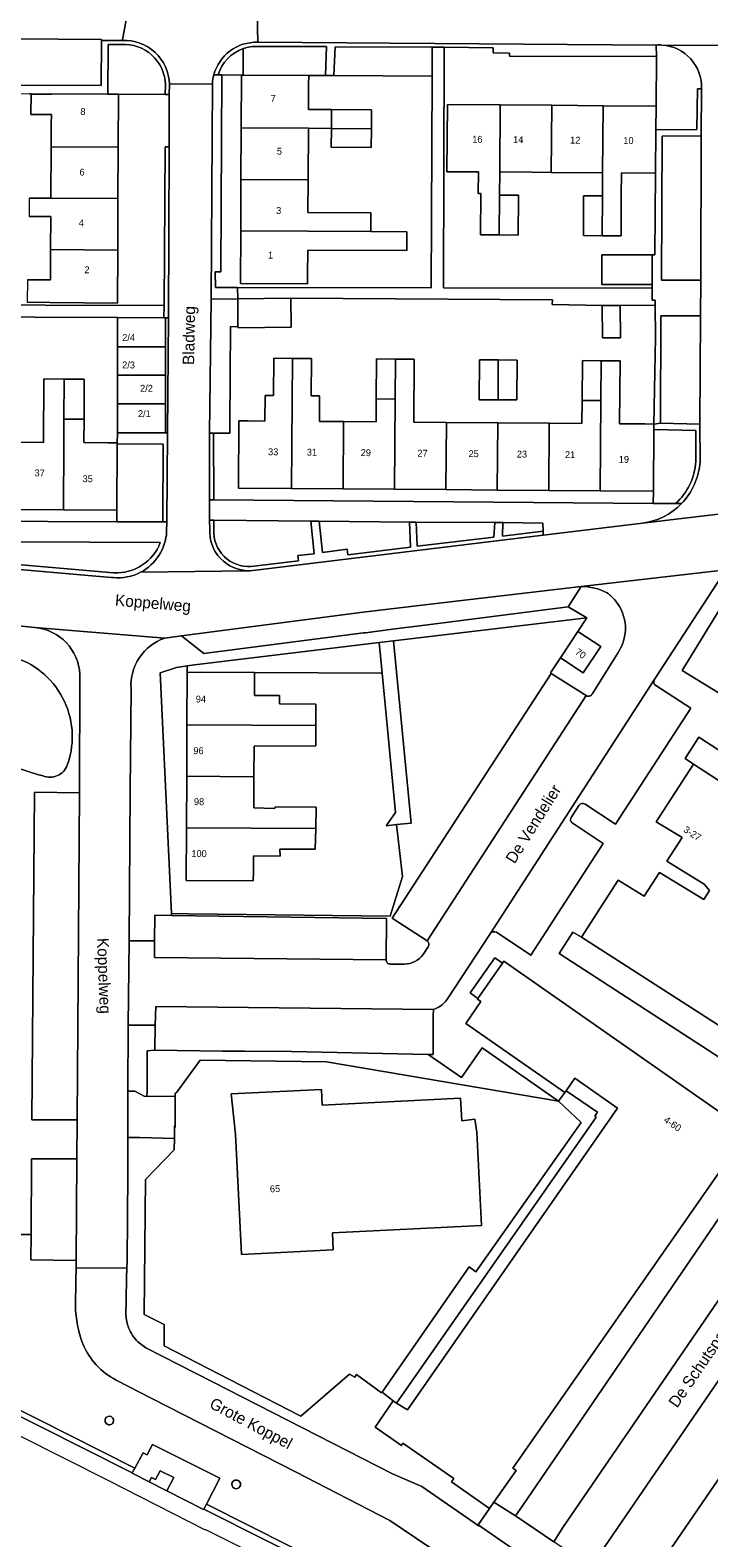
# Model space of a CAD drawing. Header units: metres. Extents: x 151448 to 154749, y 463108 to 465296.
# Tile 319 of 449: x 154546 to 154620, y 463706 to 463870. Entities that reach past the tile are written whole.
import ezdxf
from ezdxf.enums import TextEntityAlignment as Align

# ---------------------------------------------------------------- set-up
doc = ezdxf.new("R2010")
doc.units = ezdxf.units.M
for name, color, linetype, lineweight in [('B-PV-GK-KADEMUUR-GV', 253, 'Continuous', 9), ('B-PV-GR-BEPLANTING_CULTUUR_BODEMBEDEKKER-GV', 253, 'Continuous', 9), ('B-PV-GR-BEPLANTING_CULTUUR_HEESTERS-GV', 253, 'Continuous', 9), ('B-PV-GR-BEPLANTING_CULTUUR_ROOS-GV', 253, 'Continuous', 9), ('B-PV-GR-GROENVOORZIENING-GV', 253, 'Continuous', 9), ('B-PV-IE-TERREINAFSCHEIDING_KUNSTMATIG_HEKWERK-G', 253, 'Continuous', 9), ('B-PV-IE-TERREINAFSCHEIDING_KUNSTMATIG_MUUR-G', 253, 'Continuous', 9), ('B-PV-KW-KUNSTWERK_STEIGER-GV', 253, 'Continuous', 9), ('B-PV-OG-BEBOUWING-GV', 1, 'Continuous', 9), ('B-PV-OG-BEBOUWING-T18', 2, 'Continuous', 9), ('B-PV-OG-TERREIN_BEGROEID-GV', 253, 'Continuous', 9), ('B-PV-OG-TERREIN_ERF-GV', 253, 'Continuous', 9), ('B-PV-OG-TOPOGRAFIE-T18', 2, 'Continuous', 9), ('B-PV-OG-WATER-GV', 253, 'Continuous', 9), ('B-PV-VH-GESLOTENVERHARDING_ASFALT-GV', 253, 'Continuous', 9), ('B-PV-VH-OPENVERHARDING_BETONSTRAATSTEEN-GV', 253, 'Continuous', 9), ('B-PV-VH-OPENVERHARDING_SIERBESTRATING-GV', 253, 'Continuous', 9), ('B-PV-VH-OPENVERHARDING_STRAATBAKSTEEN-GV', 253, 'Continuous', 9), ('B-PV-VH-OPENVERHARDING_TEGEL-GV', 253, 'Continuous', 9)]:
    doc.layers.add(name, color=color, linetype=linetype, lineweight=lineweight)
doc.styles.add('Drong', font='txt', dxfattribs={"height": 1.8})

msp = doc.modelspace()

# ---------------------------------------------------------------- linework, layer by layer
at = {"layer": 'B-PV-GK-KADEMUUR-GV', "flags": 128}
for points in [[(154528.47, 463728.632), (154517.157, 463734.324), (154482.377, 463751.61), (154447.243, 463769.74), (154443.247, 463771.802), (154439.846, 463773.557), (154439.506, 463773.019), (154446.947, 463769.17), (154446.969, 463769.201), (154482.078, 463751.106), (154516.888, 463733.802), (154557.577, 463713.329), (154557.855, 463713.846), (154540.075, 463722.792), (154537.655, 463724.01)], [(154565.653, 463709.912), (154565.375, 463709.371), (154579.024, 463702.521), (154644.022, 463655.958), (154644.372, 463656.446), (154587.653, 463697.074), (154579.362, 463703.013)]]:
    msp.add_lwpolyline(points, close=True, dxfattribs=at)
at = {"layer": 'B-PV-GR-BEPLANTING_CULTUUR_BODEMBEDEKKER-GV', "flags": 128}
for points in [[(154556.386, 463868.86), (154554.956, 463868.863), (154554.926, 463863.459), (154556.094, 463863.452), (154561.16, 463863.421), (154561.191, 463864.482)], [(154569.666, 463868.417), (154569.65, 463865.531), (154576.794, 463865.49)], [(154576.794, 463865.49), (154578.633, 463865.48), (154578.731, 463868.648), (154571.228, 463868.66)], [(154570.519, 463812.021), (154575.685, 463812.623), (154575.624, 463813.22), (154577.387, 463813.401), (154577.024, 463816.965), (154566.46, 463817.062), (154566.448, 463816.04)], [(154560.634, 463814.632), (154522.092, 463814.802), (154522.088, 463814.233), (154555.551, 463811.341)]]:
    msp.add_lwpolyline(points, dxfattribs=at)
at = {"layer": 'B-PV-GR-BEPLANTING_CULTUUR_BODEMBEDEKKER-GV'}
for points in [[(154561.191, 463864.482, 0.4291613), (154556.386, 463868.86)], [(154571.228, 463868.66, 0.0915253), (154569.666, 463868.417)], [(154566.448, 463816.04, 0.4452417), (154570.519, 463812.021)], [(154555.551, 463811.341, 0.3298535), (154560.634, 463814.632)]]:
    msp.add_lwpolyline(points, format="xyb", dxfattribs=at)
at = {"layer": 'B-PV-GR-BEPLANTING_CULTUUR_BODEMBEDEKKER-GV', "flags": 128}
for points in [[(154590.245, 463868.566), (154579.68, 463868.62), (154579.535, 463865.475), (154590.232, 463865.414)], [(154577.941, 463816.954), (154578.282, 463813.559), (154580.983, 463813.906), (154581.044, 463813.295), (154587.887, 463814.123), (154587.783, 463816.852)], [(154588.497, 463816.849), (154588.497, 463816.845), (154588.606, 463814.227), (154596.942, 463815.207), (154597.044, 463816.825)], [(154597.94, 463816.801), (154597.91, 463815.308), (154602.304, 463815.868), (154602.282, 463816.752)], [(154563.571, 463800.523), (154570.891, 463800.482), (154584.795, 463800.404), (154584.472, 463803.741), (154564.358, 463801.318), (154563.575, 463801.196)], [(154624.687, 463786.609), (154626.198, 463788.919), (154619.282, 463793.449), (154617.774, 463791.116), (154618.7, 463790.509)], [(154606.484, 463771.643), (154605.554, 463772.192), (154604.064, 463769.886), (154627.719, 463754.529), (154629.899, 463753.114), (154635.556, 463761.637), (154632.827, 463763.348), (154632.232, 463762.438), (154632.305, 463762.381), (154628.92, 463757.26)]]:
    msp.add_lwpolyline(points, close=True, dxfattribs=at)
at = {"layer": 'B-PV-GR-BEPLANTING_CULTUUR_HEESTERS-GV', "flags": 128}
msp.add_lwpolyline([(154603.993, 463753.79), (154595.683, 463759.612), (154593.417, 463756.376), (154589.804, 463758.874), (154574.905, 463759.202), (154569.83, 463759.238), (154567.361, 463759.258), (154560.051, 463759.358), (154559.221, 463759.263), (154559.187, 463754.885), (154559.183, 463754.336), (154562.253, 463754.314), (154562.251, 463754.631), (154562.425, 463754.78), (154564.97, 463758.252), (154578.715, 463758.097)], close=True, dxfattribs=at)
at = {"layer": 'B-PV-GR-BEPLANTING_CULTUUR_ROOS-GV', "flags": 128}
for points in [[(154614.63, 463868.804), (154614.649, 463867.548), (154614.609, 463862.156)], [(154614.609, 463862.156), (154614.589, 463859.581), (154619.064, 463859.624), (154619.116, 463864.025), (154619.566, 463864.022)], [(154618.951, 463823.441), (154618.93, 463826.831), (154614.377, 463826.928), (154614.327, 463820.218)], [(154614.327, 463820.218), (154614.317, 463818.897), (154616.743, 463818.877)]]:
    msp.add_lwpolyline(points, dxfattribs=at)
at = {"layer": 'B-PV-GR-BEPLANTING_CULTUUR_ROOS-GV'}
for points in [[(154615.257, 463868.807, 0.0334998), (154614.63, 463868.804)], [(154619.566, 463864.022, 0.4068636), (154615.257, 463868.807)], [(154616.743, 463818.877, 0.1940735), (154618.951, 463823.441)]]:
    msp.add_lwpolyline(points, format="xyb", dxfattribs=at)
at = {"layer": 'B-PV-GR-BEPLANTING_CULTUUR_ROOS-GV', "flags": 128}
msp.add_lwpolyline([(154555.931, 463825.361), (154555.894, 463818.171), (154555.888, 463816.897), (154560.892, 463816.874), (154560.95, 463825.355)], close=True, dxfattribs=at)
at = {"layer": 'B-PV-GR-GROENVOORZIENING-GV', "flags": 128}
msp.add_lwpolyline([(154566.924, 463865.546), (154567.344, 463865.544), (154569.485, 463865.532), (154569.65, 463865.531), (154569.666, 463868.417)], dxfattribs=at)
at = {"layer": 'B-PV-GR-GROENVOORZIENING-GV'}
for points in [[(154569.666, 463868.417, 0.2404534), (154566.924, 463865.546)], [(154550.569, 463790.564, 0.4302718), (154544.402, 463802.234)], [(154542.708, 463790.998, 0.0383292), (154548.061, 463789.159)], [(154548.061, 463789.159, 0.4198737), (154550.569, 463790.564)], [(154554.672, 463719.237, 1), (154555.504, 463718.817)], [(154555.504, 463718.817, 1), (154554.672, 463719.237)], [(154568.471, 463712.267, 0.9639596), (154569.306, 463711.828)], [(154569.306, 463711.828, 1.0379172), (154568.471, 463712.267)]]:
    msp.add_lwpolyline(points, format="xyb", dxfattribs=at)
at = {"layer": 'B-PV-IE-TERREINAFSCHEIDING_KUNSTMATIG_HEKWERK-G', "flags": 128}
for points in [[(154614.609, 463862.156), (154614.649, 463867.548)], [(154569.485, 463865.532), (154567.344, 463865.544)], [(154576.794, 463865.49), (154578.633, 463865.48)], [(154578.633, 463865.48), (154579.535, 463865.475)], [(154579.535, 463865.475), (154590.232, 463865.414)], [(154556.094, 463863.452), (154561.16, 463863.421)], [(154561.16, 463863.421), (154561.616, 463863.419)], [(154614.554, 463854.843), (154614.487, 463845.977), (154614.177, 463845.976)], [(154614.382, 463827.538), (154614.537, 463836.951)], [(154555.931, 463825.491), (154555.965, 463826.581)], [(154614.327, 463820.218), (154614.317, 463818.897)], [(154570.891, 463800.482), (154584.795, 463800.404)], [(154563.7, 463774.213), (154585.652, 463773.939), (154587.014, 463778.268), (154586.348, 463783.913)], [(154586.348, 463783.913), (154585.216, 463783.779)], [(154578.715, 463758.097), (154564.97, 463758.252), (154562.425, 463754.78), (154562.251, 463754.631), (154562.253, 463754.314)], [(154578.715, 463758.097), (154603.993, 463753.79)], [(154562.253, 463754.314), (154562.267, 463751.102)], [(154603.993, 463753.79), (154606.454, 463751.492), (154594.973, 463735.202), (154594.257, 463735.743), (154584.785, 463722.111)], [(154562.267, 463751.102), (154562.176, 463751.102), (154562.167, 463749.746)], [(154562.267, 463751.102), (154562.268, 463750.914)], [(154562.167, 463749.746), (154562.159, 463748.515), (154559.022, 463745.261), (154558.882, 463730.567), (154561.049, 463729.489), (154561.045, 463727.156), (154569.429, 463722.845), (154575.942, 463719.486), (154581.223, 463724.087), (154581.806, 463723.733), (154581.805, 463723.735), (154582.007, 463724.026)], [(154584.725, 463722.024), (154582.007, 463724.026)], [(154584.785, 463722.111), (154584.725, 463722.024)]]:
    msp.add_lwpolyline(points, dxfattribs=at)
at = {"layer": 'B-PV-IE-TERREINAFSCHEIDING_KUNSTMATIG_MUUR-G', "flags": 128}
msp.add_lwpolyline([(154568.197, 463827.552), (154568.27, 463838.141), (154569.094, 463838.135)], dxfattribs=at)
at = {"layer": 'B-PV-KW-KUNSTWERK_STEIGER-GV', "flags": 128}
msp.add_lwpolyline([(154579.024, 463702.521), (154565.375, 463709.371), (154565.349, 463709.319), (154561.359, 463711.359), (154559.436, 463712.342), (154557.561, 463713.3), (154557.577, 463713.329), (154516.888, 463733.802), (154482.078, 463751.106), (154446.969, 463769.201), (154446.947, 463769.17), (154439.506, 463773.019), (154438.491, 463771.412), (154447.539, 463766.732), (154447.562, 463766.765), (154481.223, 463749.416), (154516.041, 463732.108), (154555.006, 463712.502), (154554.996, 463712.484), (154565.513, 463707.109), (154565.572, 463707.153), (154578.042, 463700.895)], dxfattribs=at)
at = {"layer": 'B-PV-OG-BEBOUWING-GV', "flags": 128}
for points in [[(154576.761, 463859.737), (154579.263, 463859.723), (154579.275, 463861.773), (154576.773, 463861.787), (154576.788, 463864.49), (154576.794, 463865.49), (154569.65, 463865.531), (154569.485, 463865.532), (154569.452, 463859.779)], [(154556.06, 463857.682), (154556.094, 463863.452), (154554.926, 463863.459), (154548.785, 463863.496), (154548.785, 463863.446), (154546.56, 463863.451), (154546.549, 463861.247), (154548.772, 463861.236), (154548.766, 463860.236), (154548.751, 463857.726)], [(154579.275, 463861.773), (154579.263, 463859.723), (154583.613, 463859.698), (154583.625, 463861.748)], [(154597.655, 463862.285), (154591.902, 463862.329), (154591.846, 463855.016), (154592.846, 463855.008), (154595.267, 463854.99), (154595.249, 463852.649), (154595.532, 463852.647), (154595.497, 463848.136), (154597.547, 463848.12), (154597.58, 463852.471), (154597.599, 463854.99)], [(154603.255, 463862.243), (154597.655, 463862.285), (154597.599, 463854.99), (154601.131, 463854.945), (154603.199, 463854.929)], [(154603.199, 463854.929), (154608.799, 463854.887), (154608.855, 463862.2), (154603.255, 463862.243)], [(154608.747, 463848.035), (154610.797, 463848.019), (154610.83, 463852.369), (154610.849, 463854.872), (154614.474, 463854.844), (154614.554, 463854.843), (154614.589, 463859.581), (154614.609, 463862.156), (154608.855, 463862.2), (154608.799, 463854.887), (154608.78, 463852.385)], [(154569.42, 463854.179), (154576.729, 463854.137), (154576.761, 463859.737), (154569.452, 463859.779)], [(154579.263, 463859.723), (154579.251, 463857.673), (154583.601, 463857.648), (154583.613, 463859.698)], [(154556.06, 463857.682), (154548.751, 463857.726), (154548.717, 463852.126), (154556.027, 463852.082)], [(154576.729, 463854.137), (154569.42, 463854.179), (154569.387, 463848.579), (154576.697, 463848.537), (154583.549, 463848.498), (154583.56, 463850.548), (154576.709, 463850.587)], [(154546.355, 463850.14), (154548.705, 463850.121), (154548.684, 463846.526), (154555.993, 463846.482), (154556.027, 463852.082), (154548.717, 463852.126), (154546.371, 463852.14)], [(154597.58, 463852.471), (154597.547, 463848.12), (154599.597, 463848.105), (154599.629, 463852.22), (154599.631, 463852.455)], [(154608.78, 463852.385), (154606.73, 463852.401), (154606.697, 463848.051), (154608.747, 463848.035)], [(154569.387, 463848.579), (154569.354, 463842.826), (154576.664, 463842.784), (154576.67, 463843.784), (154576.685, 463846.48), (154587.463, 463846.448), (154587.469, 463848.475), (154583.549, 463848.498), (154576.697, 463848.537)], [(154546.125, 463840.813), (154548.649, 463840.755), (154555.959, 463840.712), (154555.993, 463846.482), (154548.684, 463846.526), (154548.664, 463843.225), (154546.181, 463843.255)], [(154614.184, 463842.726), (154614.177, 463845.976), (154608.716, 463845.964), (154608.723, 463842.714)], [(154574.831, 463841.227), (154569.06, 463841.163), (154569.094, 463838.135), (154569.095, 463838.018), (154574.866, 463838.083)], [(154610.738, 463836.931), (154610.719, 463840.446), (154608.76, 463840.435), (154608.779, 463836.92)], [(154561.209, 463839.114), (154561.031, 463839.114), (154555.976, 463839.119), (154555.973, 463835.95), (154561.206, 463835.945)], [(154561.203, 463832.845), (154561.206, 463835.945), (154555.973, 463835.95), (154555.971, 463832.85)], [(154575.039, 463834.688), (154572.989, 463834.703), (154572.958, 463830.644), (154572.039, 463830.651), (154572.018, 463827.858), (154570.191, 463827.872), (154569.191, 463827.88), (154569.136, 463820.559), (154574.932, 463820.515)], [(154575.039, 463834.688), (154574.932, 463820.515), (154580.532, 463820.473), (154580.587, 463827.794), (154577.956, 463827.813), (154577.977, 463830.606), (154577.058, 463830.613), (154577.089, 463834.672)], [(154584.156, 463830.269), (154586.206, 463830.253), (154586.239, 463834.603), (154584.189, 463834.618)], [(154591.731, 463820.389), (154591.787, 463827.709), (154588.237, 463827.736), (154588.289, 463834.587), (154586.239, 463834.603), (154586.206, 463830.253), (154586.132, 463820.431)], [(154597.438, 463834.518), (154595.388, 463834.534), (154595.355, 463830.184), (154597.405, 463830.168)], [(154597.405, 463830.168), (154599.455, 463830.153), (154599.488, 463834.503), (154597.438, 463834.518)], [(154606.555, 463830.099), (154608.605, 463830.084), (154608.638, 463834.434), (154606.588, 463834.449)], [(154608.605, 463830.084), (154608.531, 463820.262), (154614.327, 463820.218), (154614.377, 463826.928), (154614.382, 463827.538), (154613.382, 463827.546), (154610.636, 463827.566), (154610.688, 463834.418), (154608.638, 463834.434)], [(154550.09, 463818.201), (154550.128, 463825.52), (154550.141, 463828.079), (154550.163, 463832.429), (154547.967, 463832.44), (154547.932, 463825.532), (154544.528, 463825.549), (154544.49, 463818.23)], [(154550.163, 463832.429), (154550.141, 463828.079), (154552.337, 463828.067), (154552.36, 463832.417)], [(154555.968, 463829.75), (154561.2, 463829.745), (154561.203, 463832.845), (154555.971, 463832.85)], [(154561.2, 463829.745), (154555.968, 463829.75), (154555.965, 463826.581), (154561.197, 463826.576)], [(154586.132, 463820.431), (154586.206, 463830.253), (154584.156, 463830.269), (154584.137, 463827.767), (154580.587, 463827.794), (154580.532, 463820.473)], [(154608.531, 463820.262), (154608.605, 463830.084), (154606.555, 463830.099), (154606.536, 463827.597), (154602.986, 463827.624), (154602.931, 463820.304)], [(154550.09, 463818.201), (154555.894, 463818.171), (154555.931, 463825.361), (154555.931, 463825.491), (154554.931, 463825.496), (154552.324, 463825.509), (154552.337, 463828.067), (154550.141, 463828.079), (154550.128, 463825.52)], [(154597.387, 463827.667), (154591.787, 463827.709), (154591.731, 463820.389), (154597.331, 463820.346)], [(154597.331, 463820.346), (154602.931, 463820.304), (154602.986, 463827.624), (154597.387, 463827.667)], [(154631.755, 463792.048), (154635.148, 463797.58), (154636.063, 463799.072), (154630.916, 463802.229), (154629.542, 463799.987), (154627.339, 463801.338), (154626.744, 463804.498), (154628.312, 463807.056), (154623.458, 463810.033), (154623.262, 463810.152), (154617.457, 463800.688), (154626.924, 463794.882), (154626.981, 463794.976)], [(154606.113, 463804.96), (154604.205, 463802.083), (154606.68, 463800.441), (154608.588, 463803.318)], [(154570.891, 463800.482), (154563.571, 463800.523), (154563.539, 463794.774), (154577.582, 463794.695), (154577.582, 463797.047), (154573.618, 463797.074), (154573.619, 463797.977), (154570.877, 463797.979), (154570.885, 463799.482)], [(154577.582, 463794.695), (154563.539, 463794.774), (154563.507, 463789.174), (154570.827, 463789.133), (154570.845, 463792.458), (154577.581, 463792.479)], [(154563.507, 463789.174), (154563.475, 463783.574), (154577.574, 463783.495), (154577.602, 463785.815), (154573.143, 463785.84), (154573.116, 463785.678), (154570.807, 463785.732), (154570.827, 463789.133)], [(154570.778, 463780.516), (154573.683, 463780.489), (154573.656, 463781.246), (154577.492, 463781.245), (154577.574, 463783.495), (154563.475, 463783.574), (154563.443, 463777.824), (154570.762, 463777.783), (154570.768, 463778.783)], [(154593.472, 463751.671), (154593.316, 463754.117), (154578.253, 463753.38), (154578.198, 463755.077), (154568.355, 463754.604), (154568.824, 463750.203), (154569.471, 463737.112), (154579.46, 463737.606), (154579.368, 463739.47), (154595.592, 463740.272), (154595.089, 463750.439), (154594.864, 463751.824)]]:
    msp.add_lwpolyline(points, close=True, dxfattribs=at)
for points in [[(154624.687, 463786.609), (154618.7, 463790.509), (154614.636, 463784.234), (154617.454, 463782.506), (154615.782, 463779.932), (154619.856, 463777.432), (154620.428, 463776.732), (154619.822, 463775.743), (154614.988, 463778.707), (154613.322, 463776.128), (154610.504, 463777.856), (154606.484, 463771.643), (154628.92, 463757.26)], [(154624.944, 463750.256), (154598.042, 463769.04), (154597.893, 463768.832), (154595.225, 463764.992), (154595.171, 463764.911), (154595.53, 463764.665), (154593.888, 463762.272), (154604.694, 463754.727), (154604.82, 463754.937), (154605.769, 463756.291), (154610.427, 463753.045), (154587.537, 463720.191), (154586.347, 463720.92), (154585.973, 463721.149), (154584.019, 463718.308), (154586.895, 463716.299), (154587.033, 463716.571), (154592.594, 463712.698), (154592.359, 463712.35), (154596.484, 463709.451), (154596.957, 463710.13), (154599.37, 463713.591), (154599.027, 463713.83), (154621.698, 463746.37)], [(154622.699, 463714.477), (154615.157, 463703.535)]]:
    msp.add_lwpolyline(points, dxfattribs=at)
at = {"layer": 'B-PV-OG-TERREIN_BEGROEID-GV', "flags": 128}
for points in [[(154604.205, 463802.083), (154606.113, 463804.96), (154607.081, 463806.43), (154586.035, 463803.921), (154587.956, 463784.068), (154586.348, 463783.913), (154587.014, 463778.268), (154585.652, 463773.939), (154563.7, 463774.213), (154561.841, 463774.236), (154561.851, 463774.021), (154585.28, 463773.689), (154585.216, 463769.191)], [(154589.687, 463771.249), (154585.873, 463773.729), (154603.198, 463800.383), (154603.114, 463800.438), (154604.205, 463802.083)], [(154589.262, 463769.784), (154589.802, 463770.617)], [(154585.674, 463768.732), (154587.22, 463768.712)]]:
    msp.add_lwpolyline(points, dxfattribs=at)
at = {"layer": 'B-PV-OG-TERREIN_BEGROEID-GV'}
for points in [[(154589.802, 463770.617, 0.4253695), (154589.687, 463771.249)], [(154587.22, 463768.712, 0.2331273), (154589.262, 463769.784)], [(154585.216, 463769.191, 0.4220292), (154585.674, 463768.732)]]:
    msp.add_lwpolyline(points, format="xyb", dxfattribs=at)
at = {"layer": 'B-PV-OG-TERREIN_ERF-GV', "flags": 128}
for points in [[(154591.557, 463868.571), (154591.484, 463842.361), (154614.185, 463842.331), (154614.184, 463842.726), (154608.723, 463842.714), (154608.716, 463845.964), (154614.177, 463845.976), (154614.487, 463845.977), (154614.554, 463854.843), (154614.474, 463854.844), (154610.849, 463854.872), (154610.83, 463852.369), (154610.797, 463848.019), (154608.747, 463848.035), (154606.697, 463848.051), (154606.73, 463852.401), (154608.78, 463852.385), (154608.799, 463854.887), (154603.199, 463854.929), (154601.131, 463854.945), (154597.599, 463854.99), (154597.58, 463852.471), (154599.631, 463852.455), (154599.629, 463852.22), (154599.597, 463848.105), (154597.547, 463848.12), (154595.497, 463848.136), (154595.532, 463852.647), (154595.249, 463852.649), (154595.267, 463854.99), (154592.846, 463855.008), (154591.846, 463855.016), (154591.902, 463862.329), (154597.655, 463862.285), (154603.255, 463862.243), (154608.855, 463862.2), (154614.609, 463862.156), (154614.649, 463867.548), (154598.658, 463867.587), (154598.663, 463867.927), (154596.863, 463867.948), (154596.869, 463868.508)], [(154579.263, 463859.723), (154576.761, 463859.737), (154576.729, 463854.137), (154576.709, 463850.587), (154583.56, 463850.548), (154583.549, 463848.498), (154587.469, 463848.475), (154587.463, 463846.448), (154576.685, 463846.48), (154576.67, 463843.784), (154576.664, 463842.784), (154569.354, 463842.826), (154569.387, 463848.579), (154569.42, 463854.179), (154569.452, 463859.779), (154569.485, 463865.532), (154567.344, 463865.544), (154567.216, 463844.109), (154566.616, 463844.104), (154566.631, 463842.408), (154569.046, 463842.403), (154590.134, 463842.36), (154590.232, 463865.414), (154579.535, 463865.475), (154578.633, 463865.48), (154576.794, 463865.49), (154576.788, 463864.49), (154576.773, 463861.787), (154579.275, 463861.773), (154583.625, 463861.748), (154583.613, 463859.698), (154583.601, 463857.648), (154579.251, 463857.673)], [(154591.787, 463827.709), (154597.387, 463827.667), (154602.986, 463827.624), (154606.536, 463827.597), (154606.555, 463830.099), (154606.588, 463834.449), (154608.638, 463834.434), (154610.688, 463834.418), (154610.636, 463827.566), (154613.382, 463827.546), (154614.382, 463827.538), (154614.537, 463836.951), (154614.518, 463840.466), (154610.719, 463840.446), (154610.738, 463836.931), (154608.779, 463836.92), (154608.76, 463840.435), (154603.317, 463840.562), (154603.32, 463841.071), (154574.831, 463841.227), (154574.866, 463838.083), (154569.095, 463838.018), (154569.094, 463838.135), (154568.27, 463838.141), (154568.197, 463827.552), (154568.19, 463826.548), (154566.437, 463826.543), (154566.453, 463819.289), (154614.317, 463818.897), (154614.327, 463820.218), (154608.531, 463820.262), (154602.931, 463820.304), (154597.331, 463820.346), (154591.731, 463820.389), (154586.132, 463820.431), (154580.532, 463820.473), (154574.932, 463820.515), (154569.136, 463820.559), (154569.191, 463827.88), (154570.191, 463827.872), (154572.018, 463827.858), (154572.039, 463830.651), (154572.958, 463830.644), (154572.989, 463834.703), (154575.039, 463834.688), (154577.089, 463834.672), (154577.058, 463830.613), (154577.977, 463830.606), (154577.956, 463827.813), (154580.587, 463827.794), (154584.137, 463827.767), (154584.156, 463830.269), (154584.189, 463834.618), (154586.239, 463834.603), (154588.289, 463834.587), (154588.237, 463827.736)], [(154597.405, 463830.168), (154595.355, 463830.184), (154595.388, 463834.534), (154597.438, 463834.518), (154599.488, 463834.503), (154599.455, 463830.153)], [(154555.894, 463818.171), (154550.09, 463818.201), (154544.49, 463818.23), (154538.89, 463818.259), (154533.29, 463818.288), (154527.69, 463818.317), (154522.091, 463818.345), (154516.491, 463818.374), (154510.687, 463818.404), (154510.68, 463817.105), (154555.888, 463816.897)], [(154570.877, 463797.979), (154573.619, 463797.977), (154573.618, 463797.074), (154577.582, 463797.047), (154577.582, 463794.695), (154577.581, 463792.479), (154570.845, 463792.458), (154570.827, 463789.133), (154570.807, 463785.732), (154573.116, 463785.678), (154573.143, 463785.84), (154577.602, 463785.815), (154577.574, 463783.495), (154577.492, 463781.245), (154573.656, 463781.246), (154573.683, 463780.489), (154570.778, 463780.516), (154570.768, 463778.783), (154570.762, 463777.783), (154563.443, 463777.824), (154563.475, 463783.574), (154563.507, 463789.174), (154563.539, 463794.774), (154563.571, 463800.523), (154563.575, 463801.196), (154562.398, 463801.011), (154560.633, 463800.426), (154561.841, 463774.236), (154563.7, 463774.213), (154585.652, 463773.939), (154587.014, 463778.268), (154586.348, 463783.913), (154585.216, 463783.779), (154586.261, 463785.239), (154584.795, 463800.404), (154570.891, 463800.482), (154570.885, 463799.482)], [(154595.225, 463764.992), (154597.893, 463768.832), (154597.064, 463769.424), (154594.363, 463765.586)], [(154584.785, 463722.111), (154594.257, 463735.743), (154594.973, 463735.202), (154606.454, 463751.492), (154603.993, 463753.79), (154578.715, 463758.097), (154564.97, 463758.252), (154562.425, 463754.78), (154562.251, 463754.631), (154562.253, 463754.314), (154562.267, 463751.102), (154562.176, 463751.102), (154562.167, 463749.746), (154562.159, 463748.515), (154559.022, 463745.261), (154558.882, 463730.567), (154561.049, 463729.489), (154561.045, 463727.156), (154569.429, 463722.845), (154575.942, 463719.486), (154581.223, 463724.087), (154581.806, 463723.733), (154581.805, 463723.735), (154582.007, 463724.026), (154584.725, 463722.024)], [(154593.472, 463751.671), (154594.864, 463751.824), (154595.089, 463750.439), (154595.592, 463740.272), (154579.368, 463739.47), (154579.46, 463737.606), (154569.471, 463737.112), (154568.824, 463750.203), (154568.355, 463754.604), (154578.198, 463755.077), (154578.253, 463753.38), (154593.316, 463754.117)], [(154585.973, 463721.149), (154586.347, 463720.92), (154608.078, 463752.072), (154607.948, 463752.162), (154608.234, 463752.588), (154604.82, 463754.937), (154604.694, 463754.727), (154603.993, 463753.79), (154606.454, 463751.492), (154594.973, 463735.202), (154594.257, 463735.743), (154584.785, 463722.111), (154584.979, 463721.972)], [(154586.347, 463720.92), (154587.537, 463720.191), (154610.427, 463753.045), (154605.769, 463756.291), (154604.82, 463754.937), (154608.234, 463752.588), (154607.948, 463752.162), (154608.078, 463752.072)]]:
    msp.add_lwpolyline(points, close=True, dxfattribs=at)
for points in [[(154535.093, 463840.515), (154561.04, 463840.431), (154561.16, 463857.72), (154561.593, 463857.712), (154561.616, 463863.419), (154561.16, 463863.421), (154556.094, 463863.452), (154556.06, 463857.682), (154556.027, 463852.082), (154555.993, 463846.482), (154555.959, 463840.712), (154548.649, 463840.755), (154546.125, 463840.813)], [(154546.371, 463852.14), (154548.717, 463852.126), (154548.751, 463857.726), (154548.766, 463860.236), (154548.772, 463861.236), (154546.549, 463861.247), (154546.56, 463863.451), (154546.56, 463863.504), (154546.377, 463863.508)], [(154546.181, 463843.255), (154548.664, 463843.225), (154548.684, 463846.526), (154548.705, 463850.121), (154546.355, 463850.14)], [(154544.528, 463825.549), (154547.932, 463825.532), (154547.967, 463832.44), (154550.163, 463832.429), (154552.36, 463832.417), (154552.337, 463828.067), (154552.324, 463825.509), (154554.931, 463825.496), (154555.931, 463825.491), (154555.965, 463826.581), (154555.968, 463829.75), (154555.971, 463832.85), (154555.973, 463835.95), (154555.976, 463839.119), (154510.794, 463839.305)]]:
    msp.add_lwpolyline(points, dxfattribs=at)
at = {"layer": 'B-PV-OG-WATER-GV', "flags": 128}
msp.add_lwpolyline([(154579.024, 463702.521), (154565.375, 463709.371), (154565.349, 463709.319), (154561.359, 463711.359), (154559.436, 463712.342), (154557.561, 463713.3), (154557.577, 463713.329), (154516.888, 463733.802), (154482.078, 463751.106), (154446.969, 463769.201), (154446.947, 463769.17), (154439.506, 463773.019), (154438.491, 463771.412), (154436.228, 463767.828), (154435.855, 463768.036), (154431.316, 463759.704), (154433.392, 463758.559)], dxfattribs=at)
at = {"layer": 'B-PV-VH-GESLOTENVERHARDING_ASFALT-GV', "flags": 128}
msp.add_lwpolyline([(154520.721, 463874.251), (154512.731, 463874.292), (154513.165, 463869.876), (154513.165, 463869.821), (154517.828, 463869.817), (154535.241, 463869.628), (154540.082, 463869.535), (154554.247, 463869.417), (154554.246, 463869.317), (154556.386, 463869.306), (154556.501, 463869.312), (154556.501, 463869.371), (154557.371, 463873.957), (154534.019, 463874.124)], close=True, dxfattribs=at)
for points in [[(154557.371, 463873.957), (154556.501, 463869.371), (154556.501, 463869.312)], [(154571.129, 463873.886), (154571.24, 463869.11), (154614.63, 463868.804)], [(154571.24, 463869.11), (154571.129, 463873.886)], [(154628.738, 463868.706), (154615.257, 463868.807)], [(154615.257, 463868.807), (154628.738, 463868.706), (154629.287, 463868.702), (154671.596, 463868.32), (154672.62, 463868.349)], [(154566.011, 463816.071), (154566.008, 463817.067), (154566.003, 463819.292), (154565.987, 463826.542), (154566.166, 463841.13), (154566.301, 463864.591), (154561.62, 463864.542), (154561.616, 463863.419), (154561.593, 463857.712), (154561.51, 463839.114), (154561.417, 463826.576), (154561.331, 463816.872), (154561.321, 463815.827)], [(154561.62, 463864.542), (154566.301, 463864.591)], [(154619.566, 463864.022), (154619.539, 463858.928), (154619.498, 463843.194), (154619.452, 463839.324), (154619.397, 463827.522), (154619.401, 463823.428)], [(154687.014, 463825.704), (154671.339, 463823.847), (154658.454, 463822.275), (154629.057, 463818.744), (154621.101, 463817.698), (154613.121, 463816.733), (154602.315, 463815.425), (154570.426, 463811.565), (154570.294, 463811.563), (154558.483, 463811.39)], [(154589.452, 463807.841), (154606.449, 463809.831), (154621.898, 463811.613), (154622.505, 463811.683), (154660.387, 463816.484), (154660.418, 463816.463), (154680.66, 463818.97), (154682.018, 463819.153), (154690.89, 463820.098), (154690.297, 463826.029), (154688.398, 463825.832)], [(154555.516, 463810.812), (154555.275, 463810.841), (154534.884, 463812.603), (154514.499, 463814.36), (154512.505, 463814.517), (154512.454, 463814.521), (154498.403, 463815.754), (154497.701, 463815.819), (154481.304, 463817.254), (154464.892, 463818.713), (154458.437, 463819.276), (154457.849, 463813.155), (154458.215, 463813.116), (154475.072, 463811.648), (154488.249, 463810.453), (154505.172, 463809.02), (154505.216, 463809.016), (154543.827, 463805.692), (154546.989, 463805.383), (154561.135, 463804.226), (154562.945, 463804.468), (154582.718, 463807.052), (154589.452, 463807.841)], [(154613.121, 463816.733), (154621.101, 463817.698), (154629.057, 463818.744)], [(154558.483, 463811.39), (154570.294, 463811.563)], [(154561.135, 463804.226), (154546.989, 463805.383)], [(154551.883, 463800.272), (154551.823, 463787.39), (154551.589, 463751.751), (154551.562, 463747.528), (154551.467, 463736.451), (154551.46, 463735.654), (154556.989, 463735.631), (154557.014, 463736.383), (154557.105, 463745.909), (154557.085, 463749.856), (154557.093, 463754.883), (154557.147, 463762.089), (154557.255, 463771.256), (154557.363, 463787.641), (154557.452, 463798.715)]]:
    msp.add_lwpolyline(points, dxfattribs=at)
at = {"layer": 'B-PV-VH-GESLOTENVERHARDING_ASFALT-GV'}
for points in [[(154556.501, 463869.312, -0.4195591), (154561.62, 463864.542)], [(154566.457, 463865.549, -0.3468389), (154571.24, 463869.11)], [(154614.63, 463868.804, -0.0334998), (154615.257, 463868.807)], [(154615.257, 463868.807, -0.4068636), (154619.566, 463864.022)], [(154566.301, 463864.591, -0.0501348), (154566.457, 463865.549)], [(154619.401, 463823.428, -0.178085), (154617.384, 463818.872)], [(154617.384, 463818.872, -0.1699951), (154613.121, 463816.733)], [(154561.321, 463815.827, -0.2659707), (154558.483, 463811.39)], [(154570.294, 463811.563, -0.4287355), (154566.011, 463816.071)], [(154558.483, 463811.39, -0.1455284), (154555.516, 463810.812)], [(154546.989, 463805.383, -0.3709157), (154551.883, 463800.272)], [(154557.452, 463798.715, -0.340642), (154561.135, 463804.226)]]:
    msp.add_lwpolyline(points, format="xyb", dxfattribs=at)
at = {"layer": 'B-PV-VH-OPENVERHARDING_BETONSTRAATSTEEN-GV', "flags": 128}
for points in [[(154540.082, 463869.535), (154540.104, 463864.445), (154554.2, 463864.415), (154554.246, 463869.317), (154554.247, 463869.417)], [(154619.539, 463858.928), (154615.288, 463858.887), (154615.19, 463843.183), (154619.498, 463843.194)], [(154568.197, 463827.552), (154568.27, 463838.141), (154569.094, 463838.135), (154569.06, 463841.163), (154566.166, 463841.13), (154565.987, 463826.542), (154566.437, 463826.543), (154568.19, 463826.548)], [(154561.206, 463835.945), (154561.203, 463832.845), (154561.2, 463829.745), (154561.197, 463826.576), (154561.417, 463826.576), (154561.51, 463839.114), (154561.209, 463839.114)], [(154619.397, 463827.522), (154619.452, 463839.324), (154615.137, 463839.312), (154615.093, 463827.613)], [(154606.449, 463809.831), (154589.452, 463807.841), (154582.718, 463807.052), (154562.945, 463804.468), (154565.389, 463802.554), (154582.764, 463804.782), (154582.987, 463804.811), (154585.93, 463805.188), (154589.713, 463805.673), (154605.031, 463807.637)], [(154589.687, 463771.249), (154607.017, 463797.961), (154603.198, 463800.383), (154585.873, 463773.729)], [(154551.823, 463787.39), (154546.921, 463787.44), (154546.639, 463751.754), (154550.825, 463751.752), (154551.589, 463751.751)], [(154559.991, 463771.255), (154560.008, 463769.455), (154585.216, 463769.191), (154585.28, 463773.689), (154561.851, 463774.021), (154560.029, 463774.047)], [(154590.327, 463758.863), (154590.358, 463763.094), (154590.363, 463763.77), (154560.131, 463764.125), (154560.09, 463762.072), (154560.051, 463759.358), (154567.361, 463759.258), (154569.83, 463759.238), (154574.905, 463759.202), (154589.804, 463758.874)], [(154562.167, 463749.746), (154562.176, 463751.102), (154562.267, 463751.102), (154562.253, 463754.314), (154559.183, 463754.336), (154558.952, 463754.295), (154557.876, 463754.894), (154557.093, 463754.883), (154557.085, 463749.856), (154557.816, 463749.839), (154558.422, 463749.838)], [(154550.846, 463747.529), (154546.615, 463747.534), (154546.561, 463739.264), (154546.54, 463736.512), (154551.467, 463736.451), (154551.562, 463747.528)]]:
    msp.add_lwpolyline(points, close=True, dxfattribs=at)
for points in [[(154591.823, 463764.816), (154596.557, 463772.033), (154614.423, 463799.677), (154621.815, 463811.034), (154622.057, 463811.406)], [(154621.898, 463811.613), (154606.449, 463809.831)], [(154621.815, 463811.034), (154614.423, 463799.677)], [(154626.924, 463794.882), (154617.457, 463800.688), (154623.262, 463810.152)], [(154667.425, 463804.04), (154652.693, 463779.942), (154649.713, 463775.057), (154647.609, 463771.562), (154644.156, 463766.117), (154640.381, 463760.169), (154637.094, 463755.191), (154629.955, 463744.592), (154629.933, 463744.562), (154604.474, 463707.361), (154603.482, 463705.83)], [(154610.476, 463802.64), (154607.653, 463798.11)], [(154614.423, 463799.677), (154596.557, 463772.033)], [(154608.086, 463703.916), (154633.334, 463740.765), (154639.482, 463749.902), (154643.934, 463756.599), (154646.67, 463760.782), (154649.584, 463765.394), (154652.454, 463769.824), (154654.081, 463772.728), (154659.47, 463781.488), (154671.149, 463800.456), (154673.919, 463800.347), (154673.94, 463800.334)], [(154607.017, 463797.961), (154589.687, 463771.249)], [(154606.877, 463786.132), (154610.204, 463783.977), (154618.404, 463796.601), (154614.581, 463799.054)], [(154614.581, 463799.054), (154618.404, 463796.601), (154610.204, 463783.977), (154606.877, 463786.132)], [(154627.719, 463754.529), (154604.064, 463769.886), (154605.554, 463772.192), (154606.484, 463771.643), (154610.504, 463777.856), (154613.322, 463776.128), (154614.988, 463778.707), (154619.822, 463775.743), (154620.428, 463776.732), (154619.856, 463777.432), (154615.782, 463779.932), (154617.454, 463782.506), (154614.636, 463784.234), (154618.7, 463790.509), (154617.774, 463791.116), (154619.282, 463793.449), (154626.198, 463788.919)], [(154605.361, 463784.7), (154606.217, 463785.991)], [(154606.217, 463785.991), (154605.361, 463784.7)], [(154597.239, 463772.189), (154600.977, 463769.691), (154608.869, 463781.872), (154605.465, 463784.1)], [(154605.465, 463784.1), (154608.869, 463781.872), (154600.977, 463769.691), (154597.239, 463772.189)], [(154585.216, 463769.191), (154560.008, 463769.455), (154559.991, 463771.255), (154557.255, 463771.256), (154557.147, 463762.089), (154560.09, 463762.072), (154560.131, 463764.125), (154590.363, 463763.77)], [(154596.557, 463772.033), (154591.823, 463764.816)], [(154589.802, 463770.617), (154589.262, 463769.784)], [(154587.22, 463768.712), (154585.674, 463768.732)], [(154590.363, 463763.77), (154590.358, 463763.094), (154590.327, 463758.863), (154589.804, 463758.874), (154593.417, 463756.376), (154595.683, 463759.612), (154603.993, 463753.79), (154604.694, 463754.727), (154593.888, 463762.272), (154595.53, 463764.665), (154595.171, 463764.911), (154595.225, 463764.992), (154594.363, 463765.586), (154597.064, 463769.424), (154597.893, 463768.832), (154598.042, 463769.04), (154624.944, 463750.256), (154627.659, 463754.437), (154627.719, 463754.529)], [(154632.827, 463763.348), (154635.556, 463761.637), (154629.899, 463753.114), (154627.719, 463754.529), (154627.659, 463754.437), (154624.944, 463750.256), (154624.539, 463749.678), (154625.421, 463749.08), (154623.175, 463745.932), (154622.312, 463746.471), (154622.065, 463746.114), (154621.698, 463746.37), (154599.027, 463713.83), (154599.37, 463713.591), (154596.957, 463710.13), (154599.311, 463708.656), (154600.054, 463709.751), (154625.561, 463747.046), (154629.3, 463744.403)], [(154629.3, 463744.403), (154625.561, 463747.046), (154600.054, 463709.751), (154599.311, 463708.656), (154603.482, 463705.83)], [(154603.482, 463705.83), (154604.474, 463707.361), (154629.933, 463744.562)], [(154633.334, 463740.765), (154608.086, 463703.916)], [(154615.157, 463703.535), (154622.699, 463714.477)]]:
    msp.add_lwpolyline(points, dxfattribs=at)
at = {"layer": 'B-PV-VH-OPENVERHARDING_BETONSTRAATSTEEN-GV'}
for points in [[(154606.449, 463809.831, -0.1306078), (154609.297, 463809.141)], [(154609.297, 463809.141, -0.0648552), (154610.197, 463808.298)], [(154610.197, 463808.298, -0.33068), (154610.476, 463802.64)], [(154614.581, 463799.054, -0.3913168), (154614.423, 463799.677)], [(154614.423, 463799.677, 0.3913168), (154614.581, 463799.054)], [(154607.653, 463798.11, -0.4262793), (154607.017, 463797.961)], [(154606.217, 463785.991, -0.4199522), (154606.877, 463786.132)], [(154606.877, 463786.132, 0.4199522), (154606.217, 463785.991)], [(154605.465, 463784.1, -0.3531244), (154605.361, 463784.7)], [(154605.361, 463784.7, 0.3531244), (154605.465, 463784.1)], [(154589.687, 463771.249, -0.4253695), (154589.802, 463770.617)], [(154596.557, 463772.033, -0.3668292), (154597.239, 463772.189)], [(154597.239, 463772.189, 0.3668292), (154596.557, 463772.033)], [(154589.262, 463769.784, -0.2331273), (154587.22, 463768.712)], [(154585.674, 463768.732, -0.4220292), (154585.216, 463769.191)], [(154590.363, 463763.77, 0.1525375), (154591.823, 463764.816)], [(154591.823, 463764.816, -0.1525375), (154590.363, 463763.77)]]:
    msp.add_lwpolyline(points, format="xyb", dxfattribs=at)
at = {"layer": 'B-PV-VH-OPENVERHARDING_SIERBESTRATING-GV', "flags": 128}
for points in [[(154560.611, 463713.562), (154562.092, 463712.813), (154561.359, 463711.359), (154565.349, 463709.319), (154565.375, 463709.371), (154565.653, 463709.912), (154567.11, 463712.746), (154559.782, 463716.43), (154559.215, 463715.295), (154558.755, 463715.518), (154557.855, 463713.846), (154557.577, 463713.329), (154557.561, 463713.3), (154559.436, 463712.342), (154559.672, 463712.811), (154560.118, 463712.586)], [(154562.092, 463712.813), (154560.611, 463713.562), (154560.118, 463712.586), (154559.672, 463712.811), (154559.436, 463712.342), (154561.359, 463711.359)]]:
    msp.add_lwpolyline(points, close=True, dxfattribs=at)
at = {"layer": 'B-PV-VH-OPENVERHARDING_STRAATBAKSTEEN-GV', "flags": 128}
for points in [[(154596.484, 463709.451), (154592.359, 463712.35), (154592.594, 463712.698), (154587.033, 463716.571), (154586.895, 463716.299), (154584.019, 463718.308), (154585.973, 463721.149), (154584.979, 463721.972), (154584.785, 463722.111), (154584.725, 463722.024), (154582.007, 463724.026), (154581.805, 463723.735), (154581.806, 463723.733), (154581.223, 463724.087), (154575.942, 463719.486), (154569.429, 463722.845), (154561.045, 463727.156), (154561.049, 463729.489), (154558.882, 463730.567), (154559.022, 463745.261), (154562.159, 463748.515), (154562.167, 463749.746), (154558.422, 463749.838), (154557.816, 463749.839), (154557.085, 463749.856), (154557.105, 463745.909), (154557.014, 463736.383), (154556.989, 463735.631), (154556.955, 463734.564), (154556.914, 463732.149), (154556.892, 463730.524)], [(154551.388, 463731.495), (154551.448, 463734.201), (154551.46, 463735.654), (154551.467, 463736.451), (154546.54, 463736.512), (154546.561, 463739.264), (154544.618, 463739.287), (154542.906, 463735.952), (154543.279, 463735.759), (154541.386, 463731.897), (154541.578, 463731.829), (154539.63, 463727.935), (154537.655, 463724.01), (154540.075, 463722.792), (154557.855, 463713.846), (154558.755, 463715.518), (154559.215, 463715.295), (154559.782, 463716.43), (154567.11, 463712.746), (154565.653, 463709.912), (154579.362, 463703.013)], [(154556.892, 463730.524), (154556.914, 463732.149), (154556.955, 463734.564), (154556.989, 463735.631), (154551.46, 463735.654), (154551.448, 463734.201), (154551.388, 463731.495)], [(154607.735, 463699.028), (154595.239, 463707.665), (154595.361, 463707.517), (154589.127, 463711.825), (154585.899, 463713.217), (154566.324, 463723.246), (154559.058, 463726.95), (154558.194, 463727.584)], [(154558.194, 463727.584), (154559.058, 463726.95), (154566.324, 463723.246), (154585.899, 463713.217), (154589.127, 463711.825), (154595.361, 463707.517), (154595.239, 463707.665), (154596.484, 463709.451)], [(154555.822, 463723.419), (154559.723, 463721.406), (154575.34, 463713.423), (154585.642, 463708.128), (154593.002, 463703.15), (154591.649, 463702.654), (154698.916, 463628.85), (154728.721, 463608.343), (154731.822, 463612.85), (154734.368, 463616.582), (154732.433, 463617.805), (154730.296, 463614.578), (154704.429, 463632.328), (154706.653, 463635.534), (154704.759, 463636.882), (154702.528, 463633.648), (154650.458, 463669.474), (154637.447, 463678.461), (154607.735, 463699.028)], [(154698.916, 463628.85), (154591.649, 463702.654), (154593.002, 463703.15), (154585.642, 463708.128), (154575.34, 463713.423), (154559.723, 463721.406), (154555.822, 463723.419)]]:
    msp.add_lwpolyline(points, dxfattribs=at)
at = {"layer": 'B-PV-VH-OPENVERHARDING_STRAATBAKSTEEN-GV'}
for points in [[(154551.388, 463731.495, 0.0818535), (154552.198, 463727.364)], [(154552.198, 463727.364, -0.0818535), (154551.388, 463731.495)], [(154557.185, 463729.11, -0.084347), (154556.892, 463730.524)], [(154556.892, 463730.524, 0.084347), (154557.185, 463729.11)], [(154558.194, 463727.584, -0.1068826), (154557.185, 463729.11)], [(154557.185, 463729.11, 0.1068826), (154558.194, 463727.584)], [(154552.198, 463727.364, 0.1750495), (154555.822, 463723.419)], [(154555.822, 463723.419, -0.1750495), (154552.198, 463727.364)], [(154555.504, 463718.817, -1), (154554.672, 463719.237)], [(154554.672, 463719.237, -1), (154555.504, 463718.817)], [(154569.306, 463711.828, -0.9639596), (154568.471, 463712.267)], [(154568.471, 463712.267, -1.0379172), (154569.306, 463711.828)]]:
    msp.add_lwpolyline(points, format="xyb", dxfattribs=at)
at = {"layer": 'B-PV-VH-OPENVERHARDING_STRAATBAKSTEEN-GV', "flags": 128}
msp.add_lwpolyline([(154595.239, 463707.665), (154607.735, 463699.028), (154608.546, 463700.232), (154609.152, 463701.133), (154609.547, 463701.697), (154607.534, 463703.117), (154607.526, 463703.106), (154603.482, 463705.83), (154599.311, 463708.656), (154596.957, 463710.13), (154596.484, 463709.451)], close=True, dxfattribs=at)
at = {"layer": 'B-PV-VH-OPENVERHARDING_TEGEL-GV', "flags": 128}
for points in [[(154556.501, 463869.312), (154556.386, 463869.306), (154554.246, 463869.317), (154554.2, 463864.415), (154540.104, 463864.445), (154540.105, 463864.057), (154538.729, 463864.059), (154538.729, 463863.664), (154542.176, 463863.594), (154546.377, 463863.508), (154546.56, 463863.504), (154546.56, 463863.451), (154548.785, 463863.446), (154548.785, 463863.496), (154554.926, 463863.459), (154554.956, 463868.863), (154556.386, 463868.86)], [(154571.228, 463868.66), (154578.731, 463868.648), (154578.633, 463865.48), (154579.535, 463865.475), (154579.68, 463868.62), (154590.245, 463868.566), (154591.557, 463868.571)], [(154591.557, 463868.571), (154596.869, 463868.508), (154596.863, 463867.948), (154598.663, 463867.927), (154598.658, 463867.587), (154614.649, 463867.548), (154614.63, 463868.804), (154571.24, 463869.11)], [(154566.301, 463864.591), (154566.166, 463841.13), (154569.06, 463841.163), (154569.046, 463842.403), (154566.631, 463842.408), (154566.616, 463844.104), (154567.216, 463844.109), (154567.344, 463865.544)], [(154567.344, 463865.544), (154566.924, 463865.546), (154566.457, 463865.549)], [(154566.457, 463865.549), (154566.924, 463865.546)], [(154561.191, 463864.482), (154561.16, 463863.421), (154561.616, 463863.419)], [(154561.616, 463863.419), (154561.62, 463864.542)], [(154615.093, 463827.613), (154614.382, 463827.538), (154614.377, 463826.928), (154618.93, 463826.831), (154618.951, 463823.441)], [(154619.401, 463823.428), (154619.397, 463827.522), (154615.093, 463827.613)], [(154617.384, 463818.872), (154616.743, 463818.877), (154614.317, 463818.897), (154566.453, 463819.289), (154566.003, 463819.292), (154566.008, 463817.067), (154566.46, 463817.062), (154577.024, 463816.965), (154577.941, 463816.954), (154587.783, 463816.852), (154588.497, 463816.845), (154588.497, 463816.849), (154597.044, 463816.825), (154597.94, 463816.801), (154602.282, 463816.752), (154602.304, 463815.868), (154602.315, 463815.425), (154613.121, 463816.733)], [(154616.743, 463818.877), (154617.384, 463818.872)], [(154561.321, 463815.827), (154561.331, 463816.872), (154560.892, 463816.874), (154555.888, 463816.897), (154510.68, 463817.105), (154509.035, 463817.112), (154508.607, 463817.112)], [(154566.448, 463816.04), (154566.46, 463817.062), (154566.008, 463817.067), (154566.011, 463816.071)], [(154570.294, 463811.563), (154570.426, 463811.565), (154602.315, 463815.425), (154602.304, 463815.868), (154597.91, 463815.308), (154597.94, 463816.801), (154597.044, 463816.825), (154596.942, 463815.207), (154588.606, 463814.227), (154588.497, 463816.845), (154587.783, 463816.852), (154587.887, 463814.123), (154581.044, 463813.295), (154580.983, 463813.906), (154578.282, 463813.559), (154577.941, 463816.954), (154577.024, 463816.965)], [(154577.024, 463816.965), (154577.387, 463813.401), (154575.624, 463813.22), (154575.685, 463812.623), (154570.519, 463812.021)], [(154512.454, 463814.521), (154512.505, 463814.517), (154514.499, 463814.36), (154534.884, 463812.603), (154555.275, 463810.841), (154555.516, 463810.812)], [(154555.551, 463811.341), (154522.088, 463814.233), (154522.092, 463814.802), (154560.634, 463814.632)], [(154606.449, 463809.831), (154605.031, 463807.637), (154607.081, 463806.43), (154606.113, 463804.96), (154608.588, 463803.318), (154606.68, 463800.441), (154604.205, 463802.083), (154603.114, 463800.438), (154603.198, 463800.383), (154607.017, 463797.961)], [(154557.452, 463798.715), (154557.363, 463787.641), (154557.255, 463771.256), (154559.991, 463771.255), (154560.029, 463774.047), (154561.851, 463774.021), (154561.841, 463774.236), (154560.633, 463800.426), (154562.398, 463801.011), (154563.575, 463801.196), (154564.358, 463801.318), (154584.472, 463803.741), (154586.035, 463803.921), (154607.081, 463806.43), (154605.031, 463807.637)], [(154605.031, 463807.637), (154589.713, 463805.673), (154585.93, 463805.188), (154582.987, 463804.811), (154582.764, 463804.782), (154565.389, 463802.554), (154562.945, 463804.468), (154561.135, 463804.226)], [(154546.989, 463805.383), (154543.827, 463805.692)], [(154607.653, 463798.11), (154610.476, 463802.64)], [(154544.618, 463739.287), (154546.561, 463739.264), (154546.615, 463747.534), (154550.846, 463747.529), (154551.562, 463747.528), (154551.589, 463751.751), (154550.825, 463751.752), (154546.639, 463751.754), (154546.921, 463787.44), (154551.823, 463787.39), (154551.883, 463800.272)]]:
    msp.add_lwpolyline(points, dxfattribs=at)
at = {"layer": 'B-PV-VH-OPENVERHARDING_TEGEL-GV'}
for points in [[(154556.386, 463868.86, -0.4291613), (154561.191, 463864.482)], [(154561.62, 463864.542, 0.4195591), (154556.501, 463869.312)], [(154571.24, 463869.11, 0.3468389), (154566.457, 463865.549)], [(154566.924, 463865.546, -0.2404534), (154569.666, 463868.417)], [(154569.666, 463868.417, -0.0915253), (154571.228, 463868.66)], [(154566.457, 463865.549, 0.0501348), (154566.301, 463864.591)], [(154618.951, 463823.441, -0.1940735), (154616.743, 463818.877)], [(154617.384, 463818.872, 0.178085), (154619.401, 463823.428)], [(154613.121, 463816.733, 0.1699951), (154617.384, 463818.872)], [(154558.483, 463811.39, 0.2659707), (154561.321, 463815.827)], [(154566.011, 463816.071, 0.4287355), (154570.294, 463811.563)], [(154570.519, 463812.021, -0.4452417), (154566.448, 463816.04)], [(154560.634, 463814.632, -0.3298535), (154555.551, 463811.341)], [(154555.516, 463810.812, 0.1455284), (154558.483, 463811.39)], [(154609.297, 463809.141, 0.1306078), (154606.449, 463809.831)], [(154610.197, 463808.298, 0.0648552), (154609.297, 463809.141)], [(154610.476, 463802.64, 0.33068), (154610.197, 463808.298)], [(154551.883, 463800.272, 0.3709157), (154546.989, 463805.383)], [(154561.135, 463804.226, 0.340642), (154557.452, 463798.715)], [(154544.402, 463802.234, -0.4302718), (154550.569, 463790.564)], [(154607.017, 463797.961, 0.4262793), (154607.653, 463798.11)], [(154548.061, 463789.159, -0.0383292), (154542.708, 463790.998)], [(154550.569, 463790.564, -0.4198737), (154548.061, 463789.159)]]:
    msp.add_lwpolyline(points, format="xyb", dxfattribs=at)
at = {"layer": 'B-PV-VH-OPENVERHARDING_TEGEL-GV', "flags": 128}
for points in [[(154614.185, 463842.331), (154591.484, 463842.361), (154591.557, 463868.571), (154590.245, 463868.566), (154590.232, 463865.414), (154590.134, 463842.36), (154569.046, 463842.403), (154569.06, 463841.163), (154574.831, 463841.227), (154603.32, 463841.071), (154603.317, 463840.562), (154608.76, 463840.435), (154610.719, 463840.446), (154614.518, 463840.466), (154614.516, 463841.009), (154614.188, 463841.011)], [(154614.177, 463845.976), (154614.184, 463842.726), (154614.185, 463842.331), (154614.188, 463841.011), (154614.516, 463841.009), (154614.518, 463840.466), (154614.537, 463836.951), (154614.382, 463827.538), (154615.093, 463827.613), (154615.137, 463839.312), (154619.452, 463839.324), (154619.498, 463843.194), (154615.19, 463843.183), (154615.288, 463858.887), (154619.539, 463858.928), (154619.566, 463864.022), (154619.116, 463864.025), (154619.064, 463859.624), (154614.589, 463859.581), (154614.554, 463854.843), (154614.487, 463845.977)], [(154510.8, 463840.62), (154510.794, 463839.305), (154555.976, 463839.119), (154561.031, 463839.114), (154561.04, 463840.431), (154535.093, 463840.515), (154535.254, 463862.584), (154533.637, 463862.593), (154533.626, 463860.643), (154533.926, 463860.642), (154533.78, 463840.528)], [(154561.51, 463839.114), (154561.593, 463857.712), (154561.16, 463857.72), (154561.04, 463840.431), (154561.031, 463839.114), (154561.209, 463839.114)], [(154561.331, 463816.872), (154561.417, 463826.576), (154561.197, 463826.576), (154555.965, 463826.581), (154555.931, 463825.491), (154555.931, 463825.361), (154560.95, 463825.355), (154560.892, 463816.874)], [(154566.437, 463826.543), (154565.987, 463826.542), (154566.003, 463819.292), (154566.453, 463819.289)], [(154586.348, 463783.913), (154587.956, 463784.068), (154586.035, 463803.921), (154584.472, 463803.741), (154584.795, 463800.404), (154586.261, 463785.239), (154585.216, 463783.779)], [(154559.183, 463754.336), (154559.187, 463754.885), (154559.221, 463759.263), (154560.051, 463759.358), (154560.09, 463762.072), (154557.147, 463762.089), (154557.093, 463754.883), (154557.876, 463754.894), (154558.952, 463754.295)]]:
    msp.add_lwpolyline(points, close=True, dxfattribs=at)

# ---------------------------------------------------------------- texts
at = {"layer": 'B-PV-OG-BEBOUWING-T18', "style": 'Drong'}
for s, rotation, p in [('7', 359, (154572.924, 463862.994)), ('8', 359.2, (154552.208, 463861.565)), ('16', 359.5, (154595.153, 463858.545)), ('14', 359.5, (154599.61, 463858.508)), ('12', 359.5, (154605.814, 463858.456)), ('10', 359.5, (154611.607, 463858.408)), ('5', 359.3, (154573.603, 463857.239)), ('6', 359.2, (154552.114, 463854.965)), ('3', 359.3, (154573.523, 463850.79)), ('4', 359.2, (154552.035, 463849.436)), ('1', 359, (154572.639, 463845.931)), ('2', 359.2, (154552.65, 463844.339)), ('2/4', 359.9, (154557.181, 463836.972)), ('2/3', 359.9, (154557.179, 463833.981)), ('33', 359.5, (154572.927, 463824.507)), ('31', 359.5, (154577.143, 463824.469)), ('29', 359.5, (154583.015, 463824.415)), ('27', 359.5, (154589.192, 463824.36)), ('25', 359.5, (154594.757, 463824.309)), ('23', 359.5, (154600.009, 463824.261)), ('21', 359.5, (154605.256, 463824.213)), ('19', 359.7, (154611.113, 463823.691)), ('37', 359.3, (154547.502, 463822.211)), ('35', 359.4, (154552.73, 463821.578)), ('70', 325.4, (154606.4, 463802.54)), ('94', 359.7, (154565.058, 463797.587)), ('96', 359.3, (154564.787, 463791.964)), ('98', 359.7, (154564.855, 463786.41)), ('3-27', 327, (154618.571, 463782.952)), ('100', 359.3, (154564.855, 463780.753)), ('4-60', 325.1, (154616.421, 463751.328)), ('65', 2.8, (154573.122, 463744.262))]:
    msp.add_text(s, height=0.75, rotation=rotation, dxfattribs=at).set_placement(p, align=Align.MIDDLE)
for s, p in [('2/2', (154559.13, 463831.44)), ('2/1', (154558.9, 463828.68))]:
    msp.add_text(s, height=0.75, dxfattribs=at).set_placement(p, align=Align.MIDDLE)
at = {"layer": 'B-PV-OG-TOPOGRAFIE-T18', "style": 'Drong'}
for s, rotation, p in [('Bladweg', 88.9, (154563.906, 463837.175)), ('Koppelweg', 355.3, (154559.83, 463807.89)), ('De Vendelier', 57.9, (154601.229, 463784.008)), ('Koppelweg', 272, (154554.369, 463767.437)), ('De Schutspatroon', 55.6, (154620.302, 463726.108)), ('Grote Koppel', 332, (154570.452, 463718.582))]:
    msp.add_text(s, height=1.25, rotation=rotation, dxfattribs=at).set_placement(p, align=Align.MIDDLE)

doc.saveas('drawing.dxf')
